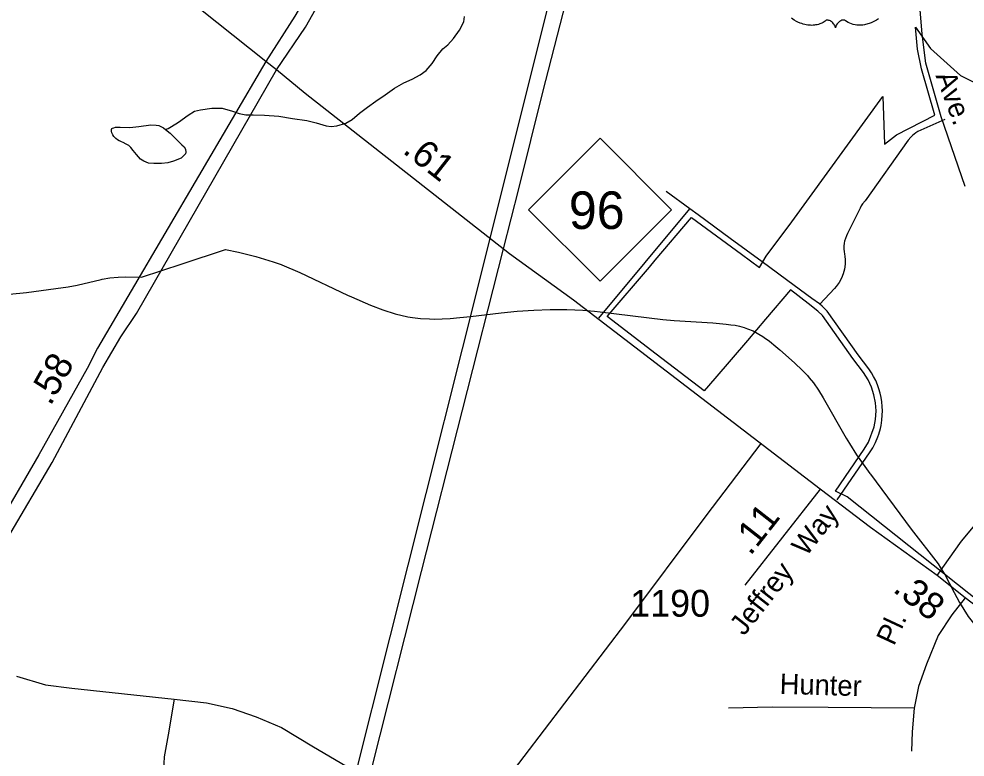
# Model space of a CAD drawing. Extents: x 2126262 to 2293712, y 749403 to 919119.
# Drawn here: x 2147437 to 2151844, y 831196 to 834634 of the extents above; entities that cross this region are included whole.
import ezdxf

# ---------------------------------------------------------------- set-up
doc = ezdxf.new("R2010")
doc.units = 0
for name, color, linetype in [('Exist Boundary Political City Limit New', 7, 'Continuous'), ('Exist Hydrographic Misc Water Feature', 7, 'Continuous'), ('Exist Road Non-System Type 51', 7, 'Continuous'), ('Exist Road Non-System Type 51 Label', 7, 'Continuous'), ('Exist Road Primary NC Attributed', 7, 'Continuous'), ('Exist Road Primary NC Service Mileage Hundredths English Label', 7, 'Continuous'), ('Exist Road Primary NC Shield CELL', 7, 'Continuous'), ('Exist Road Primary NC Shield Number Label', 7, 'Continuous'), ('Exist Road Primary US Attributed', 7, 'Continuous'), ('Exist Road Primary US Divided Attributed', 7, 'Continuous'), ('Exist Road Primary US Label', 7, 'Continuous'), ('Exist Road Primary US Mileage Hundredths English Label', 7, 'Continuous'), ('Exist Road Primary US Shield CELL', 7, 'Continuous'), ('Exist Road Secondary Mileage Hundredths English Label', 7, 'Continuous'), ('Exist Road Secondary Type 51 Attributed', 7, 'Continuous'), ('Exist Road Secondary Type 51 Label', 7, 'Continuous'), ('Exist Road Secondary Type 51 Number Label', 7, 'Continuous'), ('Exist Utilities Electrical Transmission Line', 7, 'Continuous'), ('Map Preparation Boundary City Limit Buffer Line', 7, 'Continuous')]:
    doc.layers.add(name, color=color, linetype=linetype)

msp = doc.modelspace()

# ---------------------------------------------------------------- linework, layer by layer
at = {"layer": 'Exist Boundary Political City Limit New'}
msp.add_lwpolyline([(2152549, 831410.6), (2151294.2, 832408.8), (2151239.5, 832435.2), (2151374, 832630.6), (2151393.8, 832663.1), (2151420.2, 832733.8), (2151426.8, 832768.2), (2151429, 832808.4), (2151426.5, 832846.1), (2151419.2, 832883.2), (2151407.5, 832919.5), (2151400.2, 832936.7), (2151391.8, 832953.6), (2151370.8, 832987.3), (2151321.5, 833052.9), (2151179.5, 833252.6), (2151158.2, 833273.3), (2151112.5, 833307.9), (2151030.5, 833371.6), (2150913.8, 833235.1), (2150829.8, 833136.6), (2150677.8, 832958.8), (2150629, 832901.7), (2150404.8, 833073.1), (2150176, 833247.6), (2150373.2, 833478.3), (2150400.8, 833510.6), (2150570.2, 833708.9), (2150802.5, 833538.8), (2150887, 833476.8), (2150918, 833528.3), (2151036.2, 833689.6), (2151461.2, 834272.2), (2151468.2, 834050.6), (2151524.2, 834094.9), (2151702.2, 834186.2), (2151640.8, 834401.1), (2151622.8, 834493.4), (2151612.5, 834595.1), (2151682.8, 834496.2), (2151822.8, 834371.1), (2151919.2, 834322.9)], dxfattribs=at)
at = {"layer": 'Exist Hydrographic Misc Water Feature'}
for p, q in [((2148657.7, 833489.8), (2148661.2, 833488.5)), ((2151399.7, 832516.9), (2151402.6, 832513))]:
    msp.add_line(p, q, dxfattribs=at)
for points in [[(2148119.5, 834119.4), (2148131.6, 834123.5), (2148147.6, 834133.6), (2148179.3, 834153.8), (2148225.3, 834186), (2148255, 834204.2), (2148283.1, 834210.4), (2148335, 834218.6), (2148383, 834218.9), (2148431.2, 834205.1), (2148463.1, 834193.3), (2148493.1, 834187.6), (2148527.1, 834187.7), (2148581, 834186), (2148647.1, 834180.4), (2148711.3, 834170.8), (2148777.3, 834161.2), (2148821.4, 834149.4), (2148867.3, 834135.7), (2148891.3, 834133.8), (2148917.3, 834135.9), (2148959.4, 834148.2), (2148989.1, 834166.3), (2149023.1, 834194.5), (2149060.9, 834222.7), (2149098.6, 834250.9), (2149142.5, 834281.2), (2149186.4, 834311.4), (2149230, 834335.7), (2149268, 834353.9), (2149305.9, 834374.1), (2149333.8, 834394.2), (2149361.5, 834426.4), (2149385.3, 834462.5), (2149411.3, 834494.7), (2149435.1, 834512.8), (2149460.7, 834542.9), (2149488.8, 834581), (2149508.5, 834621.2), (2149512.4, 834645.2)], [(2147908.1, 834064.2), (2147903.8, 834066), (2147895.6, 834070.5), (2147887.8, 834076.9), (2147879.2, 834087.2), (2147873.6, 834095), (2147869.3, 834103.7), (2147867.3, 834111.2), (2147867.1, 834119.2), (2147868.9, 834123.5), (2147873.2, 834125.9), (2147878.7, 834127.5), (2147885.7, 834129.8), (2147893.3, 834130.5), (2147907.7, 834130.2)], [(2147907.7, 834130.2), (2147953.6, 834128.4), (2147995.6, 834132.7), (2148051.6, 834141), (2148075.6, 834139.2), (2148087.5, 834137.2), (2148109.6, 834127.3), (2148119.5, 834119.4)], [(2148119.5, 834119.4), (2148141.8, 834101.5), (2148173.8, 834069.7), (2148196, 834047.9), (2148206, 834038), (2148212, 834028), (2148214.2, 834014), (2148212.4, 834006), (2148192.3, 833985.8), (2148156.6, 833971.6), (2148130.5, 833963.5), (2148100.6, 833961.3), (2148064.5, 833961.2), (2148040.5, 833963), (2148018.6, 833970.9), (2148002.6, 833980.8), (2147984.3, 834002.7), (2147968.4, 834020.6), (2147958.1, 834034.5), (2147948, 834044.5), (2147936, 834050.4), (2147922, 834058.3), (2147914, 834062.3), (2147908.1, 834064.2)], [(2148196.2, 833493.4), (2148398.5, 833559.5), (2148459.4, 833547.1), (2148540.2, 833527.1), (2148621.2, 833503.1), (2148657.7, 833489.8)], [(2148196.2, 833493.4), (2148398.5, 833559.5), (2148459.4, 833547.1), (2148540.2, 833527.1), (2148621.2, 833503.1), (2148657.7, 833489.8)], [(2147898.6, 833431.7), (2147933.3, 833432.9), (2148007.1, 833431.7), (2148196.2, 833493.4)], [(2147898.6, 833431.7), (2147933.3, 833432.9), (2148007.1, 833431.7), (2148196.2, 833493.4)], [(2148661.2, 833488.5), (2148744.3, 833452.9), (2148967.4, 833346.9), (2148985.2, 833339.2)], [(2148661.2, 833488.5), (2148744.3, 833452.9), (2148967.4, 833346.9), (2148985.2, 833339.2)], [(2147707.3, 833393.9), (2147820.3, 833420.9), (2147824.2, 833421.6)], [(2147824.2, 833421.6), (2147859.5, 833427.7), (2147898.6, 833431.7)], [(2147824.2, 833421.6), (2147859.5, 833427.7), (2147898.6, 833431.7)], [(2147279.2, 833379), (2147300.3, 833372.1), (2147391.3, 833352), (2147440.5, 833357)], [(2147279.2, 833379), (2147300.3, 833372.1), (2147391.3, 833352), (2147440.5, 833357)], [(2147440.5, 833357), (2147471.3, 833360.3), (2147607.9, 833378.5)], [(2147440.5, 833357), (2147471.3, 833360.3), (2147607.9, 833378.5)], [(2147607.9, 833378.5), (2147666.3, 833386.2), (2147707.3, 833393.9)], [(2147607.9, 833378.5), (2147666.3, 833386.2), (2147707.3, 833393.9)], [(2148985.2, 833339.2), (2149074.4, 833300.9), (2149132, 833279.3), (2149189.2, 833261)], [(2148985.2, 833339.2), (2149074.4, 833300.9), (2149132, 833279.3), (2149189.2, 833261)], [(2149189.2, 833261), (2149248.3, 833246.8), (2149270.6, 833243.6)], [(2149189.2, 833261), (2149248.3, 833246.8), (2149270.6, 833243.6)], [(2149270.6, 833243.6), (2149307.1, 833238.6), (2149349.6, 833236.8)], [(2149270.6, 833243.6), (2149307.1, 833238.6), (2149349.6, 833236.8)], [(2149349.6, 833236.8), (2149371.3, 833235.9), (2149445.3, 833238.9), (2149489.8, 833243)], [(2149349.6, 833236.8), (2149371.3, 833235.9), (2149445.3, 833238.9), (2149489.8, 833243)], [(2149489.8, 833243), (2149539.5, 833247.7), (2149682.6, 833265), (2149757.2, 833272.4), (2149835.6, 833277.9), (2149911.2, 833281.1), (2149973.8, 833280.9)], [(2149489.8, 833243), (2149539.5, 833247.7), (2149682.6, 833265), (2149757.2, 833272.4), (2149835.6, 833277.9), (2149911.2, 833281.1), (2149973.8, 833280.9)], [(2149973.8, 833280.9), (2149988.1, 833280.8), (2150063.4, 833276.9), (2150117.5, 833272.1)], [(2149973.8, 833280.9), (2149988.1, 833280.8), (2150063.4, 833276.9), (2150117.5, 833272.1)], [(2150117.5, 833272.1), (2150144.4, 833269.7), (2150435.5, 833234.2), (2150489.1, 833228.9)], [(2150117.5, 833272.1), (2150144.4, 833269.7), (2150435.5, 833234.2), (2150489.1, 833228.9)], [(2150489.1, 833228.9), (2150669.1, 833218.4), (2150699.2, 833215.8)], [(2150489.1, 833228.9), (2150669.1, 833218.4), (2150699.2, 833215.8)], [(2150699.2, 833215.8), (2150731.2, 833212.9), (2150753, 833209.9)], [(2150699.2, 833215.8), (2150731.2, 833212.9), (2150753, 833209.9)], [(2150753, 833209.9), (2150773.1, 833207.1), (2150792.9, 833202.6)], [(2150753, 833209.9), (2150773.1, 833207.1), (2150792.9, 833202.6)], [(2150792.9, 833202.6), (2150815.3, 833197.5), (2150831.1, 833191)], [(2150792.9, 833202.6), (2150815.3, 833197.5), (2150831.1, 833191)], [(2150831.1, 833191), (2150856.3, 833180.9), (2150901.2, 833154.9), (2150907.8, 833150.3)], [(2150831.1, 833191), (2150856.3, 833180.9), (2150901.2, 833154.9), (2150907.8, 833150.3)], [(2150907.8, 833150.3), (2150932.4, 833132.9), (2150961.7, 833108.7)], [(2150907.8, 833150.3), (2150932.4, 833132.9), (2150961.7, 833108.7)], [(2150961.7, 833108.7), (2150981.4, 833092.5), (2151049.5, 833032.5)], [(2150961.7, 833108.7), (2150981.4, 833092.5), (2151049.5, 833032.5)], [(2151049.5, 833032.5), (2151054.4, 833028.2), (2151082.3, 833000.7)], [(2151082.3, 833000.7), (2151109.3, 832972.8), (2151118.2, 832962.5)], [(2151082.3, 833000.7), (2151109.3, 832972.8), (2151118.2, 832962.5)], [(2151118.2, 832962.5), (2151137.4, 832939.8), (2151161.4, 832905.3), (2151183, 832869.2)], [(2151118.2, 832962.5), (2151137.4, 832939.8), (2151161.4, 832905.3), (2151183, 832869.2)], [(2151183, 832869.2), (2151289.4, 832681.9), (2151305.4, 832656)], [(2151183, 832869.2), (2151289.4, 832681.9), (2151305.4, 832656)], [(2151305.4, 832656), (2151337.4, 832604.2), (2151399.7, 832516.9)], [(2151305.4, 832656), (2151337.4, 832604.2), (2151399.7, 832516.9)], [(2151402.6, 832513), (2151593.1, 832256.9), (2151718.3, 832095.2), (2151729.6, 832077.8)], [(2151402.6, 832513), (2151593.1, 832256.9), (2151718.3, 832095.2), (2151729.6, 832077.8)], [(2151729.6, 832077.8), (2151749.3, 832046.9), (2151793.6, 831962.8)], [(2151729.6, 832077.8), (2151749.3, 832046.9), (2151793.6, 831962.8)], [(2151793.6, 831962.8), (2151818.2, 831916.2), (2151858.4, 831850.8), (2151901, 831796.9), (2151930.2, 831772.2), (2151962.4, 831751.2), (2152106.3, 831666.2), (2152149, 831638.9)], [(2151793.6, 831962.8), (2151818.2, 831916.2), (2151858.4, 831850.8), (2151901, 831796.9), (2151930.2, 831772.2), (2151962.4, 831751.2), (2152106.3, 831666.2), (2152149, 831638.9)]]:
    msp.add_lwpolyline(points, dxfattribs=at)
at = {"layer": 'Exist Road Non-System Type 51'}
msp.add_line((2150562.3, 833749), (2150450.7, 833830.9), dxfattribs=at)
for points in [[(2151749.7, 834165.8), (2151623.8, 834109.9), (2151615, 834104.2), (2151606.6, 834097.9), (2151598.8, 834091), (2151591.2, 834083.5), (2151579.5, 834069.3), (2151377.8, 833787.5), (2151366.7, 833772.4), (2151360.5, 833762.8), (2151355, 833752.6), (2151295.5, 833634.8), (2151290.8, 833624.3), (2151286.3, 833612), (2151282.8, 833599.3), (2151281, 833589), (2151279.5, 833576), (2151279.5, 833562.9), (2151280.4, 833549.9), (2151282, 833539.4), (2151284, 833527), (2151285.1, 833514.1), (2151284.7, 833491.6), (2151281.8, 833469.2), (2151276, 833447.3), (2151267.8, 833426.3), (2151257, 833406.5), (2151244.1, 833388.1), (2151235.4, 833378.4), (2151167.6, 833304.8)], [(2150137.2, 833240.6), (2150353.7, 833499.2), (2150562.3, 833749)], [(2151167.6, 833304.8), (2151165.5, 833306.4), (2151130.3, 833332.1), (2151048.2, 833392.3), (2150898.7, 833502), (2150749.3, 833611.6), (2150600, 833721.2), (2150562.3, 833749)], [(2151248, 832394.4), (2151398.5, 832613.1), (2151413.4, 832637), (2151420.2, 832649.1), (2151426.3, 832661.4), (2151437.2, 832686.9), (2151441.7, 832699.7), (2151449.5, 832726.6), (2151452.2, 832739.7), (2151456.5, 832765.9), (2151458.3, 832787.8), (2151459, 832808.5), (2151457.9, 832829.2), (2151456.3, 832849.9), (2151452.8, 832870.5), (2151448.5, 832890.6), (2151442.5, 832910.5), (2151435.6, 832930.3), (2151427.6, 832949.3), (2151417.9, 832967.9), (2151407.7, 832985.9), (2151395.8, 833003.9), (2151346, 833070.2), (2151201.8, 833273), (2151178.4, 833295.4), (2151167.6, 833304.8)], [(2150892.3, 832657.1), (2150636.1, 832319.2), (2150262.2, 831819.4), (2149504.4, 830826.5)], [(2151713.3, 832041.6), (2151827.7, 832200.8), (2151944.9, 832343.2), (2152034.2, 832401.9), (2152126.3, 832443.8), (2152237.8, 832478.4)], [(2151843.7, 831937), (2151781.4, 831858), (2151718.6, 831761.6), (2151664.2, 831629), (2151626.6, 831524.9), (2151607.1, 831422.9), (2151596.6, 831313.3), (2151593.9, 831222.6)], [(2147425.9, 831572.4), (2147560.3, 831531.7), (2147682.3, 831516.9), (2148159.4, 831466.3)], [(2148159.4, 831466.3), (2148132.3, 831299.9), (2148113.8, 831196.4), (2148105.2, 831041), (2148100.8, 830794.5), (2148114.4, 830687.2), (2148169.3, 830254.5), (2148204.4, 830056), (2148222.9, 829995.6), (2148252.5, 829930.3), (2148290.7, 829858.8), (2148352.9, 829768.8), (2148417.1, 829696), (2148487.3, 829648), (2148682.7, 829533.3)], [(2148159.4, 831466.3), (2148310.4, 831447.9), (2148430, 831422), (2148540.9, 831383.7), (2148659.3, 831333.2), (2148809.1, 831243.2), (2149091.4, 831076.8), (2149504.4, 830826.5)], [(2151607.1, 831422.9), (2151206.7, 831426.5), (2150945.6, 831428.7), (2150741.5, 831424.3)]]:
    msp.add_lwpolyline(points, dxfattribs=at)
at = {"layer": 'Exist Road Primary NC Attributed'}
for points in [[(2148587.4, 834435.9), (2147902.1, 834981.8), (2147851.3, 835016.8), (2147601.2, 835208), (2147496.7, 835282.1), (2147232.5, 835461.6), (2147116.2, 835550.6)], [(2148636.6, 834396.7), (2148587.4, 834435.9)], [(2151169.5, 832444.5), (2150019.7, 833323.8), (2149721.5, 833539.6), (2148770.6, 834286.5), (2148636.6, 834396.7)], [(2152491.9, 831440.3), (2152332.7, 831563.5), (2151843.7, 831937), (2151713.3, 832041.6), (2151403.6, 832265.4), (2151169.5, 832444.5)]]:
    msp.add_lwpolyline(points, dxfattribs=at)
at = {"layer": 'Exist Road Primary NC Shield CELL'}
msp.add_lwpolyline([(2149810.8, 833745.4), (2150143.8, 834078.4), (2150476.8, 833745.4), (2150143.8, 833412.4)], close=True, dxfattribs=at)
at = {"layer": 'Exist Road Primary US Attributed'}
msp.add_lwpolyline([(2151843.9, 833852.8), (2151732.4, 834177.3), (2151661.2, 834428.7), (2151643.2, 834563.1), (2151615.4, 834903.7), (2151593.7, 835274.5), (2151576.9, 835492.4), (2151560.5, 835752.4), (2151540, 836093.9), (2151504.1, 836584.2), (2151462.2, 837215.5), (2151429.9, 837701.9), (2151411.8, 837958.8)], dxfattribs=at)
at = {"layer": 'Exist Road Primary US Divided Attributed'}
for points in [[(2151232.8, 839153.9), (2151152.8, 838959.6), (2151129.5, 838900.3), (2151051.6, 838676.6), (2150992.9, 838536.2), (2150858.8, 838260.5), (2150624.3, 837870.3), (2150332.4, 837377.8), (2150089.3, 836989.6), (2149688.6, 836266.4), (2149570.9, 836066.9), (2149298.2, 835629.2), (2149019, 835155.1), (2148721.5, 834647.2), (2148587.4, 834435.9)], [(2148636.6, 834396.7), (2148771.3, 834595.8), (2149056.6, 835104.7), (2149334.9, 835577.4), (2149607.7, 836015.1), (2149726.3, 836216.2), (2150126.5, 836938.5), (2150369.1, 837325.9), (2150662.4, 837820.7), (2150880.5, 838194.1), (2150971.2, 838381.7), (2151055.4, 838543.8), (2151097.5, 838648.5), (2151139, 838750.6), (2151282, 839139.9)], [(2148587.4, 834435.9), (2147803.3, 833100.8), (2147755.1, 833006.3), (2147529.4, 832604), (2147324.5, 832252.8), (2147192.4, 832035.8), (2147029.8, 831785.5)], [(2147100, 831759.4), (2147252.6, 831998.3), (2147385.4, 832216.5), (2147590.7, 832568.2), (2147827.5, 833010.3), (2147911.9, 833153), (2147984.2, 833261.6), (2148636.6, 834396.7)]]:
    msp.add_lwpolyline(points, dxfattribs=at)
at = {"layer": 'Exist Road Primary US Shield CELL'}
msp.add_lwpolyline([(2151440.7, 834635.2), (2151430.9, 834628.7), (2151421.2, 834623.1), (2151413, 834618.9), (2151405.7, 834615.7), (2151396.3, 834612.2), (2151380.6, 834607.8), (2151374.9, 834606.6), (2151368.1, 834605.6), (2151361.8, 834605), (2151355.6, 834604.6), (2151347.3, 834604.6), (2151339.1, 834605.3), (2151331.3, 834606.4), (2151323.2, 834608.1), (2151314.7, 834610.6), (2151307.1, 834613.6), (2151299.3, 834617.4), (2151286.1, 834625.7), (2151282.3, 834627.7), (2151280.2, 834628.3), (2151275.1, 834628.6), (2151270.3, 834627.6), (2151265.4, 834625.6), (2151262.5, 834624), (2151258.6, 834621.5), (2151255.6, 834619.1), (2151251.9, 834615.6), (2151249.4, 834612.7), (2151247.5, 834610.5), (2151243.8, 834604.6), (2151242.5, 834601.9), (2151241.1, 834598.3), (2151239.9, 834593), (2151238.2, 834599.7), (2151236.3, 834604.1), (2151234, 834607.8), (2151231.6, 834611.2), (2151227.9, 834615.4), (2151224.6, 834618.6), (2151220.6, 834621.9), (2151216.3, 834624.5), (2151212.9, 834626.2), (2151209.8, 834627.4), (2151205.9, 834628.4), (2151202.8, 834628.6), (2151200.2, 834628.6), (2151196.7, 834627.8), (2151191.9, 834624.3), (2151187.3, 834621.1), (2151182.4, 834618.1), (2151176.5, 834614.9), (2151172.1, 834612.9), (2151167, 834610.9), (2151161, 834608.9), (2151154.4, 834607.2), (2151147.7, 834605.9), (2151141.8, 834604.9), (2151135.5, 834604.4), (2151129.8, 834604.2), (2151123.8, 834604.3), (2151118.2, 834604.7), (2151111.8, 834605.3), (2151103.7, 834606.5), (2151097.1, 834608), (2151090, 834609.8), (2151082.8, 834612.1), (2151075.1, 834615.1), (2151065.4, 834619.3), (2151058.7, 834622.7), (2151048.1, 834628.8), (2151035.7, 834637.4)], dxfattribs=at)
at = {"layer": 'Exist Road Secondary Type 51 Attributed'}
msp.add_line((2151169.5, 832444.5), (2150818.3, 831996.1), dxfattribs=at)
at = {"layer": 'Exist Utilities Electrical Transmission Line'}
for points in [[(2147942.4, 827015.3), (2148175.1, 827899.7), (2148913.3, 830748), (2148913.3, 830748), (2149585.9, 833430.9), (2149586.2, 833431.9), (2150252.9, 836099.8), (2150594.7, 837444.4), (2150815.3, 838334.6), (2151382.1, 840545.5), (2152189.3, 843663), (2152980.3, 846790.3), (2153655.7, 849481.3), (2154464.6, 852610.8), (2154464.6, 852610.8), (2154941.4, 854420), (2155112.1, 854899.3)], [(2152933.6, 846311.5), (2152363.2, 844082.4), (2151796.6, 841857.5), (2151339.2, 840076.7), (2150999.6, 838728.2), (2150770.7, 837851.8), (2150440.7, 836517.5), (2150104.8, 835186.9), (2149876.1, 834292.5), (2149763, 833842.2), (2149691.5, 833562.7), (2149309.8, 832059.5), (2148847.6, 830228.8), (2148478.9, 828821.5), (2148356.2, 828351.3), (2148235.3, 827888.8), (2147997.5, 826950.4)]]:
    msp.add_lwpolyline(points, dxfattribs=at)
at = {"layer": 'Map Preparation Boundary City Limit Buffer Line'}
msp.add_lwpolyline([(2152549, 831410.6), (2151294.2, 832408.8), (2151239.5, 832435.2), (2151374, 832630.6), (2151393.8, 832663.1), (2151420.2, 832733.8), (2151426.8, 832768.2), (2151429, 832808.4), (2151426.5, 832846.1), (2151419.2, 832883.2), (2151407.5, 832919.5), (2151400.2, 832936.7), (2151391.8, 832953.6), (2151370.8, 832987.3), (2151321.5, 833052.9), (2151179.5, 833252.6), (2151158.2, 833273.3), (2151112.5, 833307.9), (2151030.5, 833371.6), (2150913.8, 833235.1), (2150829.8, 833136.6), (2150677.8, 832958.8), (2150629, 832901.7), (2150404.8, 833073.1), (2150176, 833247.6), (2150373.2, 833478.3), (2150400.8, 833510.6), (2150570.2, 833708.9), (2150802.5, 833538.8), (2150887, 833476.8), (2150918, 833528.3), (2151036.2, 833689.6), (2151461.2, 834272.2), (2151468.2, 834050.6), (2151524.2, 834094.9), (2151702.2, 834186.2), (2151640.8, 834401.1), (2151622.8, 834493.4), (2151612.5, 834595.1), (2151682.8, 834496.2), (2151822.8, 834371.1), (2151919.2, 834322.9)], dxfattribs=at)

# ---------------------------------------------------------------- texts
at = {"layer": 'Exist Road Non-System Type 51 Label'}
for s, rotation, p in [('Pl.', 65.0044, (2151512.4, 831710.4)), ('Hunter', 358.3381, (2150979.4, 831490.5))]:
    msp.add_text(s, height=95, rotation=rotation, dxfattribs=at).set_placement(p)
at = {"layer": 'Exist Road Primary NC Service Mileage Hundredths English Label'}
for s, rotation, p in [('.61', 321.8504, (2149219.3, 834013.5)), ('.38', 321.264, (2151502.8, 831970.2))]:
    msp.add_text(s, height=125, rotation=rotation, dxfattribs=at).set_placement(p)
at = {"layer": 'Exist Road Primary NC Shield Number Label'}
msp.add_text('96', height=175, dxfattribs=at).set_placement((2149997.9, 833655.7))
at = {"layer": 'Exist Road Primary US Label'}
msp.add_text('Ave.', height=95, rotation=290.1701, dxfattribs=at).set_placement((2151705.6, 834369.6))
at = {"layer": 'Exist Road Primary US Mileage Hundredths English Label'}
msp.add_text('.58', height=125, rotation=60.7025, dxfattribs=at).set_placement((2147583.5, 832828.1))
at = {"layer": 'Exist Road Secondary Mileage Hundredths English Label'}
msp.add_text('.11', height=125, rotation=51.9331, dxfattribs=at).set_placement((2150843.9, 832130.1))
at = {"layer": 'Exist Road Secondary Type 51 Label'}
for s, p in [('Way', (2151103.3, 832126.1)), ('Jeffrey', (2150814, 831756.7))]:
    msp.add_text(s, height=95, rotation=51.9331, dxfattribs=at).set_placement(p)
at = {"layer": 'Exist Road Secondary Type 51 Number Label'}
msp.add_text('1190', height=125, dxfattribs=at).set_placement((2150284, 831849.8))

doc.saveas('drawing.dxf')
